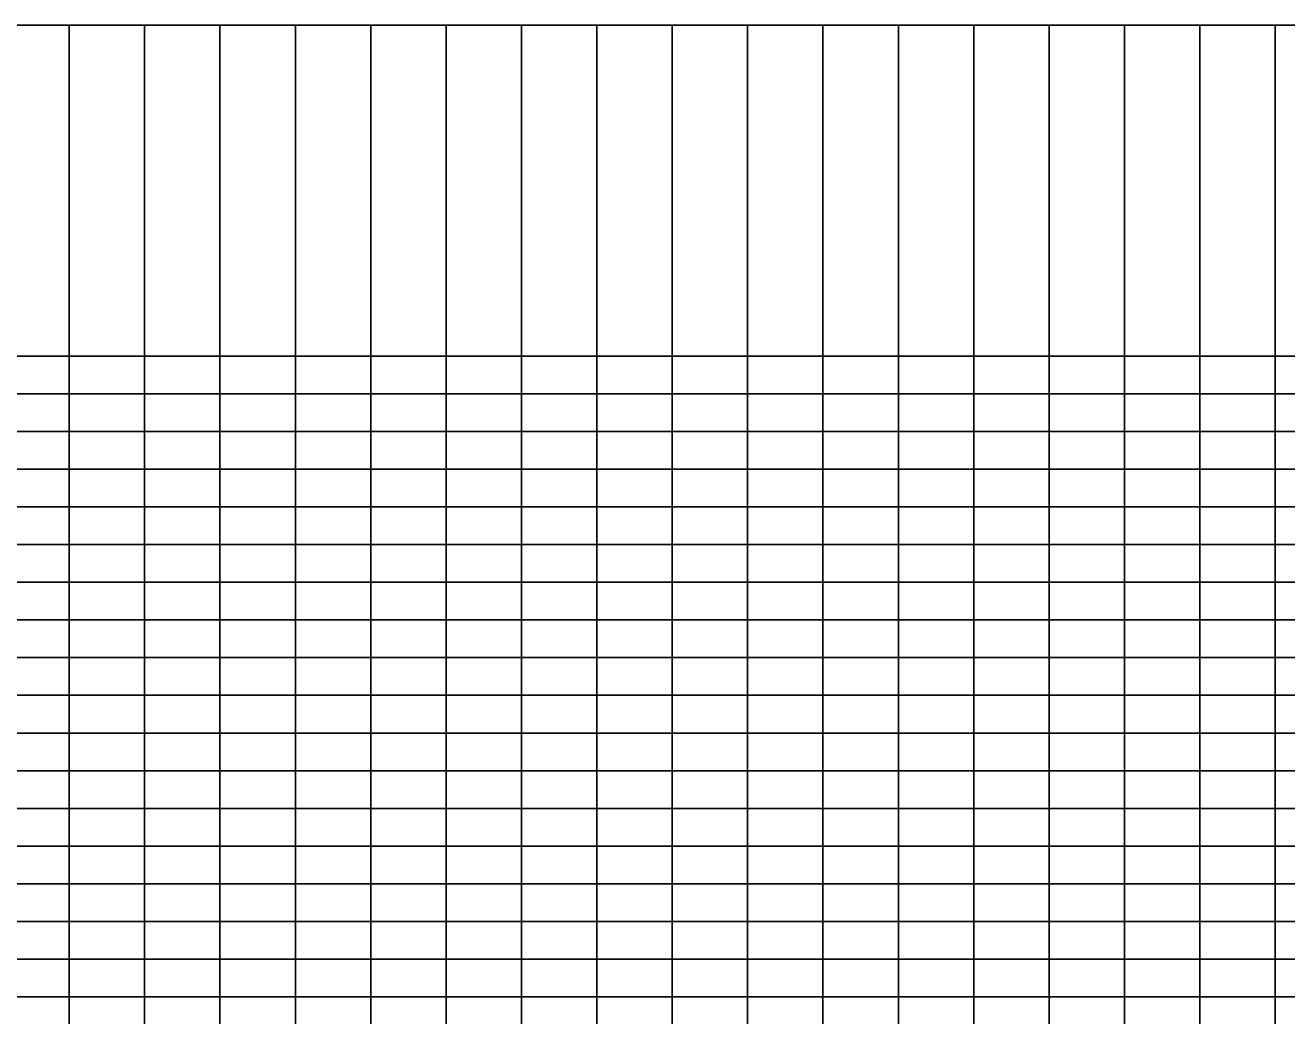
# Model space of a CAD drawing. Extents: x 2345490 to 2445302, y 465165 to 573888.
# Drawn here: x 2393063 to 2394737, y 565302 to 566615 of the extents above; entities that cross this region are included whole.
import ezdxf

# ---------------------------------------------------------------- set-up
doc = ezdxf.new("R2010")
doc.units = 0
doc.layers.add('Old_Level_57', color=7, linetype='Continuous')

msp = doc.modelspace()

# ---------------------------------------------------------------- linework, layer by layer
at = {"layer": 'Old_Level_57'}
for p, q in [((2381103.478, 566615.2835), (2410861.12275, 566615.2835)), ((2393121.54225, 564276.534), (2393121.54225, 566615.2835)), ((2393221.54225, 564276.534), (2393221.54225, 566615.2835)), ((2393321.5425, 564276.534), (2393321.5425, 566615.2835)), ((2393421.54225, 564276.534), (2393421.54225, 566615.2835)), ((2393521.54225, 564276.534), (2393521.54225, 566615.2835)), ((2393621.54225, 564276.534), (2393621.54225, 566615.2835)), ((2393721.54225, 564276.534), (2393721.54225, 566615.2835)), ((2393821.54225, 564276.534), (2393821.54225, 566615.2835)), ((2393921.54225, 564276.534), (2393921.54225, 566615.2835)), ((2394021.54225, 564276.534), (2394021.54225, 566615.2835)), ((2394121.54225, 564276.534), (2394121.54225, 566615.2835)), ((2394221.54225, 564276.534), (2394221.54225, 566615.2835)), ((2394321.54225, 564276.534), (2394321.54225, 566615.2835)), ((2394421.54225, 564276.534), (2394421.54225, 566615.2835)), ((2394521.54225, 564276.534), (2394521.54225, 566615.2835)), ((2394621.54225, 564276.534), (2394621.54225, 566615.2835)), ((2394721.54225, 564276.534), (2394721.54225, 566615.2835)), ((2381271.5425, 566176.534), (2410861.12275, 566176.534)), ((2381271.5425, 566126.534), (2410861.12275, 566126.534)), ((2381271.5425, 566076.534), (2410861.12275, 566076.534)), ((2381271.5425, 566026.534), (2410861.12275, 566026.534)), ((2381271.5425, 565976.534), (2410861.12275, 565976.534)), ((2381271.5425, 565926.534), (2410861.12275, 565926.534)), ((2381271.5425, 565876.534), (2410861.12275, 565876.534)), ((2381271.5425, 565826.534), (2410861.12275, 565826.534)), ((2381271.5425, 565776.534), (2410861.12275, 565776.534)), ((2381271.5425, 565726.534), (2410861.12275, 565726.534)), ((2381271.5425, 565676.534), (2410861.12275, 565676.534)), ((2381271.5425, 565626.534), (2410861.12275, 565626.534)), ((2381271.5425, 565576.534), (2410861.12275, 565576.534)), ((2381271.5425, 565526.534), (2410861.12275, 565526.534)), ((2381271.5425, 565476.534), (2410861.12275, 565476.534)), ((2381271.5425, 565426.534), (2410861.12275, 565426.534)), ((2381271.5425, 565376.534), (2410861.12275, 565376.534)), ((2381271.5425, 565326.534), (2410861.12275, 565326.534))]:
    msp.add_line(p, q, dxfattribs=at)

doc.saveas('drawing.dxf')
